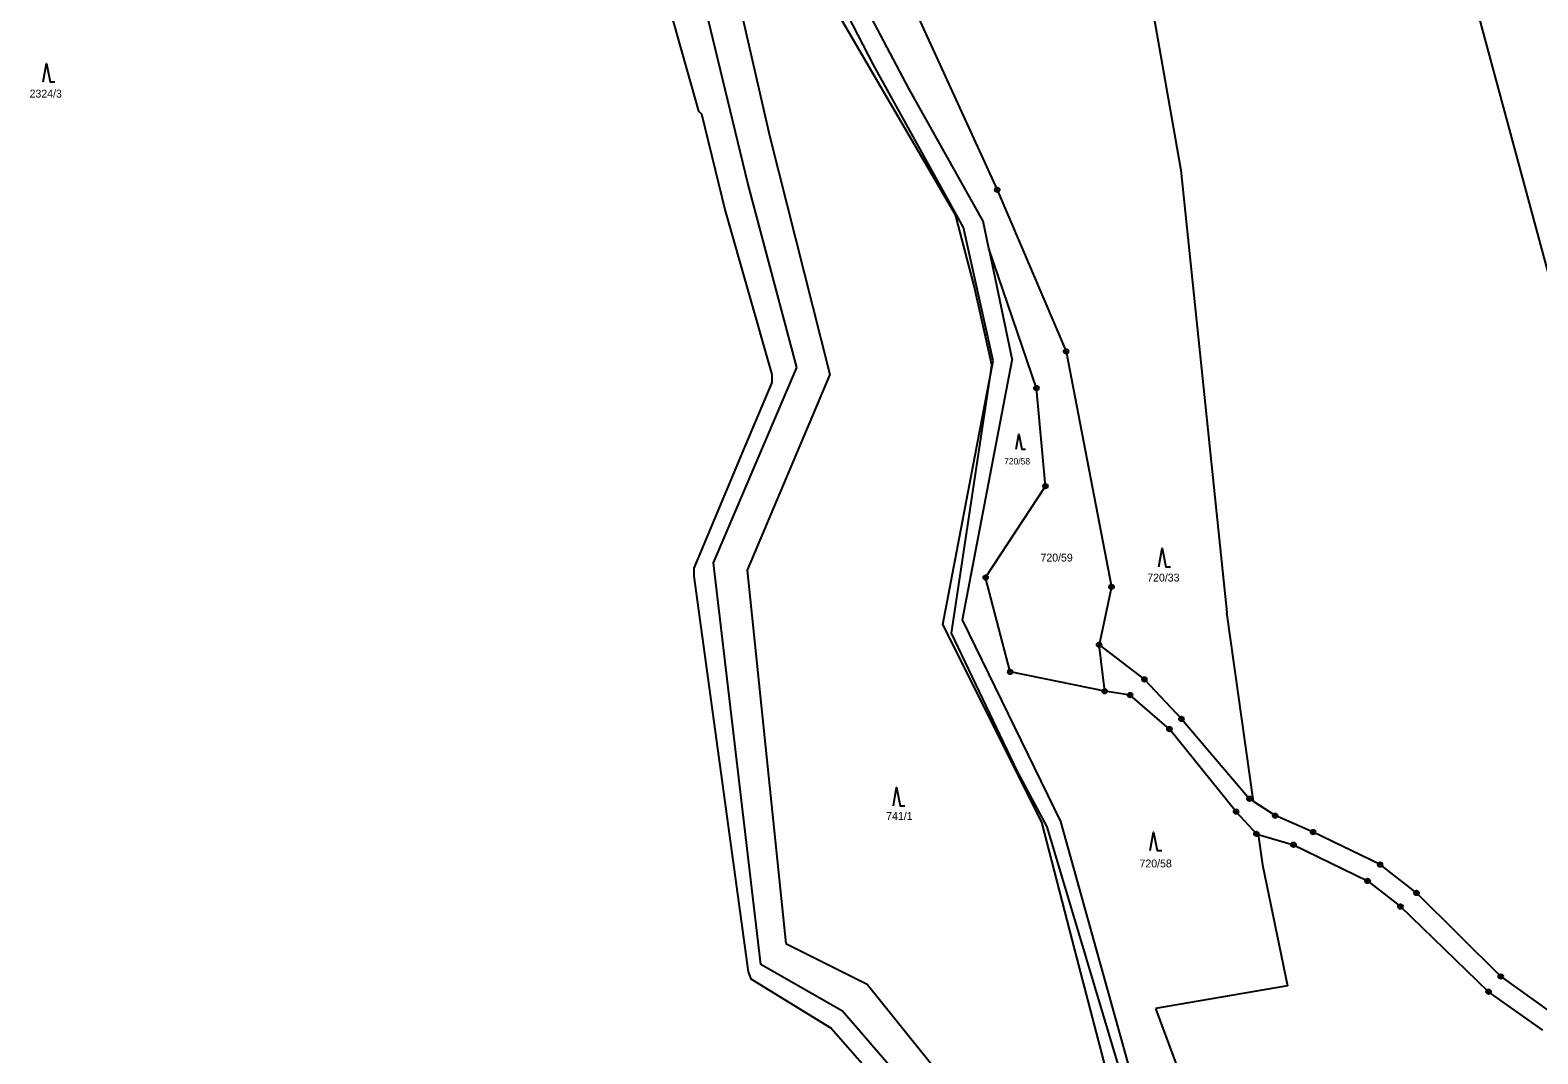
# Model space of a CAD drawing. Extents: x -439246 to -433691, y -1130252 to -1121148.
# Drawn here: x -436468.7 to -436143.6, y -1126649 to -1126428.1 of the extents above; entities that cross this region are included whole.
import ezdxf

# ---------------------------------------------------------------- set-up
doc = ezdxf.new("R2010")
doc.units = 0
for name, color, linetype in [('Vrstva 1', 7, 'Continuous'), ('Vrstva 16', 7, 'Continuous'), ('Vrstva 18', 7, 'Continuous'), ('Vrstva 24', 7, 'Continuous'), ('Vrstva 25', 7, 'Continuous'), ('Vrstva 52', 7, 'Continuous'), ('Vrstva 6', 7, 'Continuous')]:
    doc.layers.add(name, color=color, linetype=linetype)

msp = doc.modelspace()

# ---------------------------------------------------------------- linework, layer by layer
at = {"layer": 'Vrstva 1'}
for p, q in [((-436278.33, -1126422.79), (-436260.14, -1126462.55)), ((-436260.14, -1126462.55), (-436245.3, -1126497.42)), ((-436261.99, -1126475.22), (-436263.22, -1126469.31)), ((-436251.71, -1126505.35), (-436261.99, -1126475.22)), ((-436261.99, -1126475.22), (-436256.96, -1126499.32)), ((-436245.3, -1126497.42), (-436235.49, -1126548.21)), ((-436249.75, -1126526.5), (-436251.71, -1126505.35)), ((-436262.65, -1126546.21), (-436249.75, -1126526.5)), ((-436257.35, -1126566.57), (-436262.65, -1126546.21)), ((-436235.49, -1126548.21), (-436238.18, -1126560.71)), ((-436204.89, -1126594.52), (-436210.65, -1126553.76)), ((-436238.18, -1126560.71), (-436228.42, -1126568.18)), ((-436236.98, -1126570.74), (-436257.35, -1126566.57)), ((-436228.42, -1126568.18), (-436220.43, -1126576.71)), ((-436220.43, -1126576.71), (-436205.77, -1126593.94)), ((-436205.77, -1126593.94), (-436204.89, -1126594.52)), ((-436200.2, -1126597.58), (-436204.89, -1126594.52)), ((-436192.03, -1126601.12), (-436200.2, -1126597.58)), ((-436203.88, -1126601.61), (-436196.24, -1126603.86)), ((-436196.24, -1126603.86), (-436180.28, -1126611.66)), ((-436177.56, -1126608.14), (-436192.03, -1126601.12)), ((-436169.71, -1126614.26), (-436177.56, -1126608.14)), ((-436180.28, -1126611.66), (-436173.19, -1126617.19)), ((-436169.71, -1126614.26), (-436151.55, -1126632.28)), ((-436154.17, -1126635.57), (-436173.19, -1126617.19)), ((-436151.55, -1126632.28), (-436141.13, -1126639.78)), ((-436142.47, -1126643.87), (-436154.17, -1126635.57))]:
    msp.add_line(p, q, dxfattribs=at)
for points in [[(-436286.82, -1126435.6), (-436306.72, -1126396.97)], [(-436279.24, -1126440.72), (-436302.01, -1126397.48)], [(-436318.88, -1126408.71), (-436309.21, -1126451.13)], [(-436313.92, -1126461.15), (-436326.32, -1126409.9)], [(-436267.4, -1126470.68), (-436286.82, -1126435.6)], [(-436263.22, -1126469.31), (-436279.24, -1126440.72)], [(-436309.21, -1126451.13), (-436296.28, -1126502.4)], [(-436303.35, -1126500.89), (-436313.92, -1126461.15)], [(-436261.06, -1126499.45), (-436267.4, -1126470.68)], [(-436271.91, -1126556.35), (-436261.06, -1126499.45)], [(-436267.64, -1126555.35), (-436256.96, -1126499.32)], [(-436321.32, -1126543.04), (-436303.35, -1126500.89)], [(-436296.28, -1126502.4), (-436314.09, -1126544.64)], [(-436311.11, -1126629.71), (-436321.32, -1126543.04)], [(-436314.09, -1126544.64), (-436305.78, -1126625.19)], [(-436250.57, -1126598.97), (-436271.91, -1126556.35)], [(-436246.44, -1126598.86), (-436267.64, -1126555.35)], [(-436236.98, -1126570.74), (-436238.18, -1126560.71)], [(-436231.5, -1126571.56), (-436236.98, -1126570.74)], [(-436223.02, -1126578.91), (-436231.5, -1126571.56)], [(-436208.64, -1126596.72), (-436223.02, -1126578.91)], [(-436208.64, -1126596.72), (-436204.27, -1126601.5)], [(-436243.45, -1126626.53), (-436250.57, -1126598.97)], [(-436223.32, -1126681.96), (-436246.44, -1126598.86)], [(-436204.27, -1126601.5), (-436203.88, -1126601.61)], [(-436203.88, -1126601.61), (-436202.95, -1126608.21)], [(-436305.78, -1126625.19), (-436288.17, -1126633.93)], [(-436236.21, -1126654.06), (-436243.45, -1126626.53)], [(-436293.54, -1126639.76), (-436311.11, -1126629.71)], [(-436288.17, -1126633.93), (-436268.75, -1126658.13)], [(-436275.86, -1126660.28), (-436293.54, -1126639.76)]]:
    msp.add_lwpolyline(points, dxfattribs=at)
at = {"layer": 'Vrstva 24'}
for centre, radius in [((-436260.14, -1126462.55), 0.5), ((-436260.14, -1126462.55), 0.1), ((-436245.3, -1126497.42), 0.5), ((-436245.3, -1126497.42), 0.1), ((-436251.71, -1126505.35), 0.5), ((-436251.71, -1126505.35), 0.1), ((-436249.75, -1126526.5), 0.5), ((-436249.75, -1126526.5), 0.1), ((-436262.65, -1126546.21), 0.5), ((-436262.65, -1126546.21), 0.1), ((-436235.49, -1126548.21), 0.5), ((-436235.49, -1126548.21), 0.1), ((-436238.18, -1126560.71), 0.5), ((-436238.18, -1126560.71), 0.1), ((-436257.35, -1126566.57), 0.5), ((-436257.35, -1126566.57), 0.1), ((-436228.42, -1126568.18), 0.5), ((-436228.42, -1126568.18), 0.1), ((-436236.98, -1126570.74), 0.5), ((-436236.98, -1126570.74), 0.1), ((-436231.5, -1126571.56), 0.5), ((-436231.5, -1126571.56), 0.1), ((-436220.43, -1126576.71), 0.5), ((-436220.43, -1126576.71), 0.1), ((-436223.02, -1126578.91), 0.5), ((-436223.02, -1126578.91), 0.1), ((-436205.77, -1126593.94), 0.5), ((-436205.77, -1126593.94), 0.1), ((-436208.64, -1126596.72), 0.5), ((-436208.64, -1126596.72), 0.1), ((-436200.2, -1126597.58), 0.5), ((-436200.2, -1126597.58), 0.1), ((-436192.03, -1126601.12), 0.5), ((-436204.27, -1126601.5), 0.5), ((-436204.27, -1126601.5), 0.1), ((-436196.24, -1126603.86), 0.5), ((-436196.24, -1126603.86), 0.1), ((-436192.03, -1126601.12), 0.1), ((-436177.56, -1126608.14), 0.5), ((-436177.56, -1126608.14), 0.1), ((-436180.28, -1126611.66), 0.5), ((-436180.28, -1126611.66), 0.1), ((-436173.19, -1126617.19), 0.5), ((-436169.71, -1126614.26), 0.5), ((-436169.71, -1126614.26), 0.1), ((-436173.19, -1126617.19), 0.1), ((-436151.55, -1126632.28), 0.5), ((-436151.55, -1126632.28), 0.1), ((-436154.17, -1126635.57), 0.5), ((-436154.17, -1126635.57), 0.1)]:
    msp.add_circle(centre, radius, dxfattribs=at)
at = {"layer": 'Vrstva 25'}
for points in [[(-436465.93, -1126439.29), (-436465.23, -1126435.29), (-436464.43, -1126439.29), (-436463.43, -1126439.29)], [(-436256.08, -1126518.53), (-436255.51, -1126515.29), (-436254.86, -1126518.53), (-436254.05, -1126518.53)], [(-436225.29, -1126543.9), (-436224.59, -1126539.9), (-436223.79, -1126543.9), (-436222.79, -1126543.9)], [(-436282.56, -1126595.48), (-436281.86, -1126591.48), (-436281.06, -1126595.48), (-436280.06, -1126595.48)], [(-436227.17, -1126605.11), (-436226.47, -1126601.11), (-436225.67, -1126605.11), (-436224.67, -1126605.11)]]:
    msp.add_lwpolyline(points, dxfattribs=at)
at = {"layer": 'Vrstva 52'}
for points in [[(-436227.21, -1126674.1), (-436249.36, -1126599.98), (-436255.75, -1126588.06), (-436270.02, -1126558.24), (-436261.55, -1126501.98), (-436261.29, -1126500.31), (-436265.15, -1126483.28), (-436268.96, -1126468.76), (-436269.17, -1126467.94), (-436303.46, -1126409.15), (-436306.44, -1126402.34), (-436310.06, -1126396.37), (-436318.37, -1126346.96)], [(-436338.17, -1126397.44), (-436324.55, -1126445.57), (-436323.91, -1126446.21), (-436318.8, -1126467.08), (-436308.78, -1126502.44), (-436308.78, -1126504.14), (-436315.21, -1126519.46), (-436325.61, -1126544.18), (-436325.61, -1126545.89), (-436313.9, -1126631.29), (-436313.26, -1126632.78), (-436296, -1126643.43), (-436284.08, -1126656.95)]]:
    msp.add_lwpolyline(points, dxfattribs=at)
at = {"layer": 'Vrstva 6'}
for points in [[(-436161.75, -1126404.98), (-436136.52, -1126498.48)], [(-436229.04, -1126410.06), (-436220.53, -1126458.33)], [(-436220.53, -1126458.33), (-436210.65, -1126553.76)], [(-436202.95, -1126608.21), (-436197.55, -1126634.31)], [(-436197.55, -1126634.31), (-436226.04, -1126639.18)], [(-436226.04, -1126639.18), (-436200.76, -1126707.17)]]:
    msp.add_lwpolyline(points, dxfattribs=at)

# ---------------------------------------------------------------- texts
at = {"layer": 'Vrstva 16'}
for s, height, p in [('720/58', 1.37, (-436258.67, -1126521.82)), ('720/33', 1.7, (-436227.8, -1126547.07)), ('741/1', 1.7, (-436284.1, -1126598.51))]:
    msp.add_text(s, height=height, dxfattribs=at).set_placement(p)
at = {"layer": 'Vrstva 18'}
for s, p in [('2324/3', (-436468.84, -1126442.67)), ('720/59', (-436250.82, -1126542.76)), ('720/58', (-436229.46, -1126608.74))]:
    msp.add_text(s, height=1.7, dxfattribs=at).set_placement(p)

doc.saveas('drawing.dxf')
